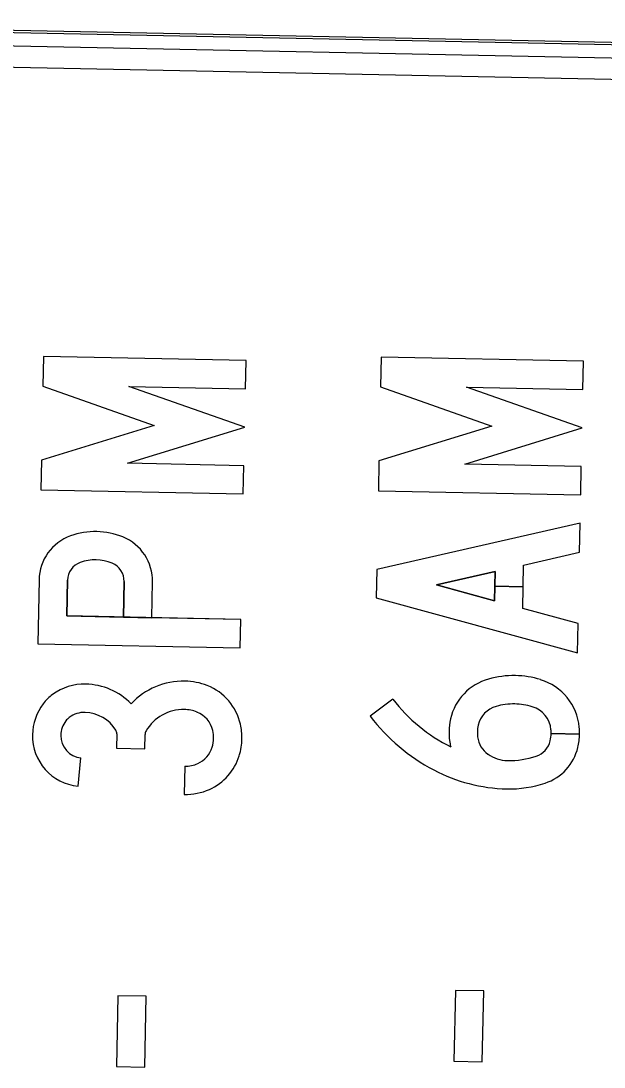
# Model space of a CAD drawing. Extents: x 345549 to 379569, y 127949 to 230467.
# Drawn here: x 361258 to 361939, y 225731 to 226952 of the extents above; entities that cross this region are included whole.
import ezdxf

# ---------------------------------------------------------------- set-up
doc = ezdxf.new("R2010")
doc.units = 0
doc.layers.add('P_MISC_TXT', color=7, linetype='Continuous')

msp = doc.modelspace()

# ---------------------------------------------------------------- linework, layer by layer
at = {"layer": 'P_MISC_TXT'}
for p, q in [((363064.3, 226904.3), (360701.8, 226951.8)), ((363064.3, 226904.3), (360701.8, 226951.8)), ((360704.2, 226949.3), (363061.8, 226901.9)), ((362986.4, 226887.4), (360778.9, 226931.8)), ((360778.4, 226907.2), (362985.9, 226862.8)), ((361279.4, 226299.8), (361277.9, 226225))]:
    msp.add_line(p, q, dxfattribs=at)
for points in [[(361519.3, 226477.7), (361384.2, 226525.3), (361520.2, 226522.6), (361520.9, 226555.7), (361284.6, 226560.4), (361283.9, 226525.6), (361413.8, 226479.8), (361282.2, 226439.3), (361281.5, 226404.5), (361517.7, 226399.8), (361518.4, 226432.8), (361382.4, 226435.6)], [(361519.3, 226477.7), (361384.2, 226525.3), (361520.2, 226522.6), (361520.9, 226555.7), (361284.6, 226560.4), (361283.9, 226525.6), (361413.8, 226479.8), (361282.2, 226439.3), (361281.5, 226404.5), (361517.7, 226399.8), (361518.4, 226432.8), (361382.4, 226435.6)], [(361519.3, 226477.7), (361384.2, 226525.3), (361520.2, 226522.6), (361520.9, 226555.7), (361284.6, 226560.4), (361283.9, 226525.6), (361413.8, 226479.8), (361282.2, 226439.3), (361281.5, 226404.5), (361517.7, 226399.8), (361518.4, 226432.8), (361382.4, 226435.6)], [(361913.1, 226476.8), (361778, 226524.4), (361914, 226521.7), (361914.6, 226554.8), (361678.4, 226559.5), (361677.7, 226524.7), (361807.6, 226479), (361676, 226438.5), (361675.3, 226403.6), (361911.5, 226398.9), (361912.2, 226432), (361776.2, 226434.7)], [(361913.1, 226476.8), (361778, 226524.4), (361914, 226521.7), (361914.6, 226554.8), (361678.4, 226559.5), (361677.7, 226524.7), (361807.6, 226479), (361676, 226438.5), (361675.3, 226403.6), (361911.5, 226398.9), (361912.2, 226432), (361776.2, 226434.7)], [(361913.1, 226476.8), (361778, 226524.4), (361914, 226521.7), (361914.6, 226554.8), (361678.4, 226559.5), (361677.7, 226524.7), (361807.6, 226479), (361676, 226438.5), (361675.3, 226403.6), (361911.5, 226398.9), (361912.2, 226432), (361776.2, 226434.7)], [(361843.9, 226266.3), (361844.9, 226316.8), (361910.2, 226331.7), (361910.8, 226365.8), (361673.5, 226311.5), (361672.8, 226278.4), (361907.8, 226214.6), (361908.5, 226248.7)], [(361811.3, 226292.2), (361811, 226275.2), (361743.3, 226293.6), (361811.6, 226309.2), (361811.3, 226292.2), (361844.4, 226291.5), (361844.9, 226316.8), (361910.2, 226331.7), (361910.8, 226365.8), (361673.5, 226311.5), (361672.8, 226278.4), (361907.8, 226214.6), (361908.5, 226248.7), (361843.9, 226266.3), (361844.4, 226291.5)], [(361811.3, 226292.2), (361811, 226275.2), (361743.3, 226293.6), (361811.6, 226309.2), (361811.3, 226292.2), (361844.4, 226291.5), (361844.9, 226316.8), (361910.2, 226331.7), (361910.8, 226365.8), (361673.5, 226311.5), (361672.8, 226278.4), (361907.8, 226214.6), (361908.5, 226248.7), (361843.9, 226266.3), (361844.4, 226291.5)], [(361811.6, 226309.2), (361743.3, 226293.6), (361811, 226275.2)], [(361796.6, 225737.2), (361798.3, 225819.9), (361765.2, 225820.5), (361763.5, 225737.9)], [(361796.6, 225737.2), (361798.3, 225819.9), (361765.2, 225820.5), (361763.5, 225737.9)], [(361796.6, 225737.2), (361798.3, 225819.9), (361765.2, 225820.5), (361763.5, 225737.9)], [(361402.6, 225731), (361404.3, 225813.7), (361371.2, 225814.3), (361369.6, 225731.7)], [(361402.6, 225731), (361404.3, 225813.7), (361371.2, 225814.3), (361369.6, 225731.7)], [(361402.6, 225731), (361404.3, 225813.7), (361371.2, 225814.3), (361369.6, 225731.7)]]:
    msp.add_lwpolyline(points, close=True, dxfattribs=at)
for points in [[(361279.4, 226299.8), (361277.9, 226225), (361514.1, 226220.3), (361514.8, 226253.3), (361311.6, 226257.4), (361312.5, 226299.1)], [(361279.4, 226299.8), (361277.9, 226225), (361514.1, 226220.3), (361514.8, 226253.3), (361311.6, 226257.4), (361312.5, 226299.1)], [(361277.9, 226225), (361514.1, 226220.3), (361514.8, 226253.3), (361410.8, 226255.4), (361411.7, 226297.1)], [(361312.5, 226299.1), (361311.6, 226257.4), (361377.8, 226256.1), (361378.6, 226297.8)], [(361378.6, 226297.8), (361377.8, 226256.1), (361410.8, 226255.4), (361411.7, 226297.1)], [(361378.6, 226297.8), (361377.8, 226256.1), (361410.8, 226255.4), (361411.7, 226297.1)], [(361692.2, 226160.5), (361665.9, 226140.4)], [(361692.2, 226160.5), (361665.9, 226140.4)], [(361692.2, 226160.5), (361665.9, 226140.4)], [(361370, 226119.7), (361369.7, 226103.1), (361402.7, 226102.4), (361403.1, 226119)], [(361370, 226119.7), (361369.7, 226103.1), (361402.7, 226102.4), (361403.1, 226119)], [(361370, 226119.7), (361369.7, 226103.1), (361402.7, 226102.4), (361403.1, 226119)], [(361877, 226120.3), (361910, 226119.6)], [(361877, 226120.3), (361910, 226119.6)], [(361910, 226119.6), (361877, 226120.2)], [(361910, 226119.6), (361877, 226120.2)], [(361324.8, 226058.8), (361328.1, 226091.7)], [(361324.8, 226058.8), (361328.1, 226091.7)], [(361324.8, 226058.8), (361328.1, 226091.7)], [(361449.5, 226082.1), (361448.8, 226049.1)], [(361449.5, 226082.1), (361448.8, 226049.1)], [(361449.5, 226082.1), (361448.8, 226049.1)]]:
    msp.add_lwpolyline(points, dxfattribs=at)
for centre, major_axis, ratio, start_param, end_param in [((361345, 226270.9), (-85, 1.7), 0.999996, 4.344121, 5.080657), ((361345, 226270.9), (-85, 1.7), 0.999996, 4.344121, 5.080657), ((361345, 226270.9), (-85, 1.7), 0.999996, 4.344121, 5.080657), ((361334.9, 226298.7), (-55.5, 1.1), 0.999996, 5.080657, 6.283185), ((361334.9, 226298.7), (-55.5, 1.1), 0.999996, 5.080657, 6.283185), ((361334.9, 226298.7), (-55.5, 1.1), 0.999996, 5.080657, 6.283185), ((361356.2, 226298.2), (-55.5, 1.1), 0.999996, 3.141593, 4.344121), ((361356.2, 226298.2), (-55.5, 1.1), 0.999996, 3.141593, 4.344121), ((361356.2, 226298.2), (-55.5, 1.1), 0.999996, 3.141593, 4.344121), ((361334.9, 226298.7), (-22.4, 0.5), 0.999996, 5.080657, 6.283185), ((361334.9, 226298.7), (-22.4, 0.5), 0.999996, 5.080657, 6.283185), ((361334.9, 226298.7), (-22.4, 0.5), 0.999996, 5.080657, 6.283185), ((361345, 226270.9), (-52, 1), 0.999996, 4.344121, 5.080657), ((361345, 226270.9), (-52, 1), 0.999996, 4.344121, 5.080657), ((361345, 226270.9), (-52, 1), 0.999996, 4.344121, 5.080657), ((361356.2, 226298.2), (-22.4, 0.5), 0.999996, 3.141593, 4.344121), ((361356.2, 226298.2), (-22.4, 0.5), 0.999996, 3.141593, 4.344121), ((361356.2, 226298.2), (-22.4, 0.5), 0.999996, 3.141593, 4.344121), ((361820.6, 226123.6), (-62.5, 1.3), 0.999995, 5.002719, 6.08431), ((361820.6, 226123.6), (-62.5, 1.3), 0.999995, 5.002719, 6.08431), ((361820.6, 226123.6), (-62.5, 1.3), 0.999995, 5.002719, 6.08431), ((361833, 226078.7), (-109.1, 2.2), 0.999995, 4.712389, 5.002719), ((361833, 226078.7), (-109.1, 2.2), 0.999995, 4.712389, 5.002719), ((361833, 226078.7), (-109.1, 2.2), 0.999995, 4.712389, 5.002719), ((361833, 226078.7), (-109.1, 2.2), 0.999995, 4.43884, 4.712389), ((361833, 226078.7), (-109.1, 2.2), 0.999995, 4.43884, 4.712389), ((361833, 226078.7), (-109.1, 2.2), 0.999995, 4.43884, 4.712389), ((361846.1, 226121.9), (-63.9, 1.3), 0.999995, 3.24973, 4.43884), ((361846.1, 226121.9), (-63.9, 1.3), 0.999995, 3.24973, 4.43884), ((361846.1, 226121.9), (-63.9, 1.3), 0.999995, 3.24973, 4.43884), ((361332.4, 226114.7), (-63.2, 1.3), 0.999996, 4.712389, 5.362754), ((361332.4, 226114.7), (-63.2, 1.3), 0.999996, 4.712389, 5.362754), ((361332.4, 226114.7), (-63.2, 1.3), 0.999996, 4.712389, 5.362754), ((361332.2, 226102), (-75.9, 1.5), 0.999996, 3.930788, 4.712389), ((361332.2, 226102), (-75.9, 1.5), 0.999996, 3.930788, 4.712389), ((361332.2, 226102), (-75.9, 1.5), 0.999996, 3.930788, 4.712389), ((361447.8, 226097.9), (-83.5, 1.7), 0.999996, 4.712389, 5.553999), ((361447.8, 226097.9), (-83.5, 1.7), 0.999996, 4.712389, 5.553999), ((361447.8, 226097.9), (-83.5, 1.7), 0.999996, 4.712389, 5.553999), ((361448, 226105.5), (-75.9, 1.5), 0.999996, 4.358472, 4.712389), ((361448, 226105.5), (-75.9, 1.5), 0.999996, 4.358472, 4.712389), ((361448, 226105.5), (-75.9, 1.5), 0.999996, 4.358472, 4.712389), ((361452.5, 226117.1), (-63.4, 1.3), 0.999996, 3.383304, 4.358472), ((361452.5, 226117.1), (-63.4, 1.3), 0.999996, 3.383304, 4.358472), ((361452.5, 226117.1), (-63.4, 1.3), 0.999996, 3.383304, 4.358472), ((361326.2, 226123.2), (-52.7, 1.1), 0.999996, 5.362754, 5.654759), ((361326.2, 226123.2), (-52.7, 1.1), 0.999996, 5.362754, 5.654759), ((361326.2, 226123.2), (-52.7, 1.1), 0.999996, 5.362754, 5.654759), ((361846.1, 226278.2), (-193.7, 3.9), 0.999995, 0.672912, 1.129373), ((361846.1, 226278.2), (-193.7, 3.9), 0.999995, 0.672912, 1.129373), ((361846.1, 226278.2), (-193.7, 3.9), 0.999995, 0.672912, 1.129373), ((361333.6, 226117.6), (-62, 1.2), 0.999996, 5.654759, 6.283185), ((361333.6, 226117.6), (-62, 1.2), 0.999996, 5.654759, 6.283185), ((361333.6, 226117.6), (-62, 1.2), 0.999996, 5.654759, 6.283185), ((361447.8, 226097.9), (-50.4, 1), 0.999996, 4.712389, 5.775262), ((361447.8, 226097.9), (-50.4, 1), 0.999996, 4.712389, 5.775262), ((361447.8, 226097.9), (-50.4, 1), 0.999996, 4.712389, 5.775262), ((361448, 226105.5), (-42.8, 0.9), 0.999996, 4.358472, 4.712389), ((361448, 226105.5), (-42.8, 0.9), 0.999996, 4.358472, 4.712389), ((361448, 226105.5), (-42.8, 0.9), 0.999996, 4.358472, 4.712389), ((361820.6, 226123.6), (-29.4, 0.6), 0.999995, 5.002719, 6.08431), ((361820.6, 226123.6), (-29.4, 0.6), 0.999995, 5.002719, 6.08431), ((361820.6, 226123.6), (-29.4, 0.6), 0.999995, 5.002719, 6.08431), ((361833, 226078.7), (-76, 1.5), 0.999995, 4.712389, 5.002719), ((361833, 226078.7), (-76, 1.5), 0.999995, 4.712389, 5.002719), ((361833, 226078.7), (-76, 1.5), 0.999995, 4.712389, 5.002719), ((361833, 226078.7), (-76, 1.5), 0.999995, 4.43884, 4.712389), ((361833, 226078.7), (-76, 1.5), 0.999995, 4.43884, 4.712389), ((361833, 226078.7), (-76, 1.5), 0.999995, 4.43884, 4.712389), ((361846.1, 226121.9), (-30.8, 0.6), 0.999995, 3.24973, 4.43884), ((361846.1, 226121.9), (-30.8, 0.6), 0.999995, 3.24973, 4.43884), ((361846.1, 226121.9), (-30.8, 0.6), 0.999995, 3.24973, 4.43884), ((361333.6, 226117.6), (-28.9, 0.6), 0.999996, 5.654759, 6.283185), ((361333.6, 226117.6), (-28.9, 0.6), 0.999996, 5.654759, 6.283185), ((361333.6, 226117.6), (-28.9, 0.6), 0.999996, 5.654759, 6.283185), ((361326.2, 226123.2), (-19.6, 0.4), 0.999996, 5.362754, 5.654759), ((361326.2, 226123.2), (-19.6, 0.4), 0.999996, 5.362754, 5.654759), ((361326.2, 226123.2), (-19.6, 0.4), 0.999996, 5.362754, 5.654759), ((361332.4, 226114.7), (-30.2, 0.6), 0.999996, 4.712389, 5.362754), ((361332.4, 226114.7), (-30.2, 0.6), 0.999996, 4.712389, 5.362754), ((361332.4, 226114.7), (-30.2, 0.6), 0.999996, 4.712389, 5.362754), ((361332.2, 226102), (-42.8, 0.9), 0.999996, 3.705346, 4.712389), ((361332.2, 226102), (-42.8, 0.9), 0.999996, 3.705346, 4.712389), ((361332.2, 226102), (-42.8, 0.9), 0.999996, 3.705346, 4.712389), ((361452.5, 226117.1), (-30.3, 0.6), 0.999996, 3.383304, 4.358472), ((361452.5, 226117.1), (-30.3, 0.6), 0.999996, 3.383304, 4.358472), ((361452.5, 226117.1), (-30.3, 0.6), 0.999996, 3.383304, 4.358472), ((361846.1, 226278.2), (-226.8, 4.6), 0.999995, 0.672912, 1.103825), ((361846.1, 226278.2), (-226.8, 4.6), 0.999995, 0.672912, 1.103825), ((361846.1, 226278.2), (-226.8, 4.6), 0.999995, 0.672912, 1.103825), ((361831.6, 226121.2), (-73.8, 1.5), 0.999995, 6.08431, 6.283185), ((361831.6, 226121.2), (-73.8, 1.5), 0.999995, 6.08431, 6.283185), ((361831.6, 226121.2), (-73.8, 1.5), 0.999995, 6.08431, 6.283185), ((361361.7, 226119.9), (-8.29, 0.17), 0.999996, 3.141593, 3.705346), ((361361.7, 226119.9), (-8.29, 0.17), 0.999996, 3.141593, 3.705346), ((361361.7, 226119.9), (-8.29, 0.17), 0.999996, 3.141593, 3.705346), ((361411.9, 226118.8), (-8.87, 0.18), 0.999996, 5.775262, 6.283185), ((361411.9, 226118.8), (-8.87, 0.18), 0.999996, 5.775262, 6.283185), ((361411.9, 226118.8), (-8.87, 0.18), 0.999996, 5.775262, 6.283185), ((361445.2, 226115.5), (-37.8, 0.8), 0.999996, 3.141593, 3.383304), ((361445.2, 226115.5), (-37.8, 0.8), 0.999996, 3.141593, 3.383304), ((361445.2, 226115.5), (-37.8, 0.8), 0.999996, 3.141593, 3.383304), ((361445.2, 226115.5), (-70.9, 1.4), 0.999996, 3.141593, 3.383304), ((361445.2, 226115.5), (-70.9, 1.4), 0.999996, 3.141593, 3.383304), ((361445.2, 226115.5), (-70.9, 1.4), 0.999996, 3.141593, 3.383304), ((361831.6, 226121.2), (-73.8, 1.5), 0.999995, 6.283185, 6.424685), ((361831.6, 226121.2), (-73.8, 1.5), 0.999995, 6.283185, 6.424685), ((361831.6, 226121.2), (-73.8, 1.5), 0.999995, 6.283185, 6.424685), ((361831.6, 226121.2), (-40.7, 0.8), 0.999995, 6.08431, 6.283185), ((361831.6, 226121.2), (-40.7, 0.8), 0.999995, 6.08431, 6.283185), ((361831.6, 226121.2), (-40.7, 0.8), 0.999995, 6.08431, 6.283185), ((361831.6, 226121.2), (-40.7, 0.8), 0.999995, 6.283185, 6.424685), ((361831.6, 226121.2), (-40.7, 0.8), 0.999995, 6.283185, 6.424685), ((361831.6, 226121.2), (-40.7, 0.8), 0.999995, 6.283185, 6.424685), ((361836.3, 226121.1), (-40.7, 0.8), 0.999995, 3.141593, 3.24973), ((361836.3, 226121.1), (-40.7, 0.8), 0.999995, 3.141738, 3.24973), ((361836.3, 226121.1), (-40.7, 0.8), 0.999995, 3.141738, 3.24973), ((361836.3, 226121.1), (-73.8, 1.5), 0.999995, 3.141593, 3.24973), ((361836.3, 226121.1), (-73.8, 1.5), 0.999995, 3.141673, 3.24973), ((361836.3, 226121.1), (-73.8, 1.5), 0.999995, 3.141673, 3.24973), ((361330.7, 226117.6), (-59.1, 1.2), 0.999996, 0, 1.491556), ((361330.7, 226117.6), (-59.1, 1.2), 0.999996, 0, 1.491556), ((361330.7, 226117.6), (-59.1, 1.2), 0.999996, 0, 1.491556), ((361330.7, 226117.6), (-26, 0.5), 0.999996, 6.283185, 7.774742), ((361330.7, 226117.6), (-26, 0.5), 0.999996, 6.283185, 7.774742), ((361330.7, 226117.6), (-26, 0.5), 0.999996, 6.283185, 7.774742), ((361444.6, 226115.5), (-38.5, 0.8), 0.999996, 2.862644, 3.141593), ((361444.6, 226115.5), (-38.5, 0.8), 0.999996, 2.862644, 3.141593), ((361444.6, 226115.5), (-38.5, 0.8), 0.999996, 2.862644, 3.141593), ((361444.6, 226115.5), (-71.5, 1.4), 0.999996, 2.862644, 3.141593), ((361444.6, 226115.5), (-71.5, 1.4), 0.999996, 2.862644, 3.141593), ((361444.6, 226115.5), (-71.5, 1.4), 0.999996, 2.862644, 3.141593), ((361819.9, 226119.7), (-62, 1.2), 0.999995, 0.141499, 0.265027), ((361819.9, 226119.7), (-62, 1.2), 0.999995, 0.141499, 0.265027), ((361819.9, 226119.7), (-62, 1.2), 0.999995, 0.141499, 0.265027), ((361819.9, 226119.7), (-28.9, 0.6), 0.999995, 0.141499, 0.97817), ((361819.9, 226119.7), (-28.9, 0.6), 0.999995, 0.141499, 0.97817), ((361819.9, 226119.7), (-28.9, 0.6), 0.999995, 0.141499, 0.97817), ((361851.7, 226117.4), (-24.9, 0.5), 0.999995, 1.91455, 2.930089), ((361851.7, 226117.4), (-24.9, 0.5), 0.999995, 1.91455, 2.930089), ((361851.7, 226117.4), (-24.9, 0.5), 0.999995, 1.91455, 2.930089), ((361836.3, 226121.1), (-40.7, 0.8), 0.999995, 2.930089, 3.141593), ((361836.3, 226121.1), (-40.7, 0.8), 0.999995, 2.930089, 3.141593), ((361836.3, 226121.1), (-40.7, 0.8), 0.999995, 2.930089, 3.141593), ((361836.3, 226121.1), (-73.8, 1.5), 0.999995, 2.930089, 3.141593), ((361836.3, 226121.1), (-73.8, 1.5), 0.999995, 2.930089, 3.141593), ((361836.3, 226121.1), (-73.8, 1.5), 0.999995, 2.930089, 3.141593), ((361452, 226113.2), (-30.7, 0.6), 0.999996, 2.013694, 2.862644), ((361452, 226113.2), (-30.7, 0.6), 0.999996, 2.013694, 2.862644), ((361452, 226113.2), (-30.7, 0.6), 0.999996, 2.013694, 2.862644), ((361851.7, 226117.4), (-58, 1.2), 0.999995, 1.91455, 2.930089), ((361851.7, 226117.4), (-58, 1.2), 0.999995, 1.91455, 2.930089), ((361851.7, 226117.4), (-58, 1.2), 0.999995, 1.91455, 2.930089), ((361450.2, 226117.2), (-35.1, 0.7), 0.999996, 1.570796, 2.013694), ((361450.2, 226117.2), (-35.1, 0.7), 0.999996, 1.570796, 2.013694), ((361450.2, 226117.2), (-35.1, 0.7), 0.999996, 1.570796, 2.013694), ((361452, 226113.2), (-63.8, 1.3), 0.999996, 2.013694, 2.862644), ((361452, 226113.2), (-63.8, 1.3), 0.999996, 2.013694, 2.862644), ((361452, 226113.2), (-63.8, 1.3), 0.999996, 2.013694, 2.862644), ((361826.7, 226129.4), (-40.7, 0.8), 0.999995, 0.97817, 1.570796), ((361826.7, 226129.4), (-40.7, 0.8), 0.999995, 0.97817, 1.570796), ((361826.7, 226129.4), (-40.7, 0.8), 0.999995, 0.97817, 1.570796), ((361827.9, 226188.3), (-99.6, 2), 0.999995, 1.570796, 1.91455), ((361827.9, 226188.3), (-99.6, 2), 0.999995, 1.570796, 1.91455), ((361827.9, 226188.3), (-99.6, 2), 0.999995, 1.570796, 1.91455), ((361829.1, 226246.1), (-190.4, 3.8), 0.999995, 1.103825, 1.570796), ((361829.1, 226246.1), (-190.4, 3.8), 0.999995, 1.103825, 1.570796), ((361829.1, 226246.1), (-190.4, 3.8), 0.999995, 1.103825, 1.570796), ((361827.9, 226188.3), (-132.7, 2.7), 0.999995, 1.570796, 1.91455), ((361827.9, 226188.3), (-132.7, 2.7), 0.999995, 1.570796, 1.91455), ((361827.9, 226188.3), (-132.7, 2.7), 0.999995, 1.570796, 1.91455), ((361450.2, 226117.2), (-68.1, 1.4), 0.999996, 1.570796, 2.013694), ((361450.2, 226117.2), (-68.1, 1.4), 0.999996, 1.570796, 2.013694), ((361450.2, 226117.2), (-68.1, 1.4), 0.999996, 1.570796, 2.013694)]:
    msp.add_ellipse(centre, major_axis=major_axis, ratio=ratio, start_param=start_param, end_param=end_param, dxfattribs=at)

doc.saveas('drawing.dxf')
